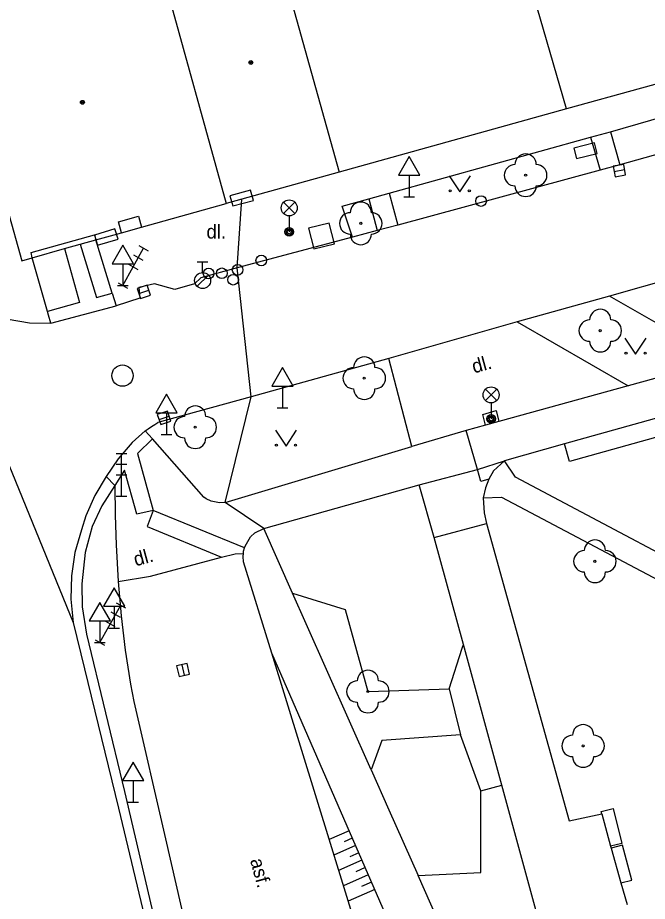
# Model space of a CAD drawing. Extents: x -596229 to -595156, y -1161237 to -1159376.
# Drawn here: x -595385.34 to -595355.8, y -1160640.02 to -1160598.57 of the extents above; entities that cross this region are included whole.
import ezdxf

# ---------------------------------------------------------------- set-up
doc = ezdxf.new("R2010")
doc.units = 0
for name, color, linetype in [('Level 22', 7, 'Continuous'), ('Level 24', 7, 'Continuous'), ('Level 26', 7, 'Continuous'), ('Level 27', 7, 'Continuous'), ('Level 28', 7, 'Continuous'), ('Level 33', 7, 'Continuous'), ('Level 34', 7, 'Continuous'), ('Level 36', 7, 'Continuous'), ('Level 39', 7, 'Continuous'), ('Specificka linie pasportu komunikaci', 7, 'Continuous'), ('TM - budovy zdene_ betonove - NP', 7, 'Continuous'), ('TM - budovy zdene_ betonove - VP', 7, 'Continuous'), ('TM - chodniky - VP', 7, 'Continuous'), ('TM - dolni hrana svahu', 7, 'Continuous'), ('TM - komunikace - VP', 7, 'Continuous'), ('TM - popis povrchu', 7, 'Continuous'), ('TM - rozhrani mezi zpev. plochami mezi sebou - VP', 7, 'Continuous'), ('TM - rozhrani ploch obecne - VP', 7, 'Continuous'), ('TM - srafovani', 7, 'Continuous'), ('TM - vstup do budovy - zdene_ betonove  - shora neviditelny', 7, 'Continuous'), ('TM - zabradli - VP', 7, 'Continuous'), ('TM - zed operna - VP', 7, 'Continuous')]:
    doc.layers.add(name, color=color, linetype=linetype)

msp = doc.modelspace()

# ---------------------------------------------------------------- linework, layer by layer
at = {"layer": 'Level 22'}
for centre in [(-595361.51, -1160605.96), (-595369.24, -1160608.22), (-595358.01, -1160613.25), (-595369.08, -1160615.48), (-595377.01, -1160617.78), (-595358.26, -1160624.07), (-595368.91, -1160630.18), (-595358.81, -1160632.73)]:
    msp.add_circle(centre, 0.05, dxfattribs=at)
for centre, start, end in [((-595361.51, -1160605.46), 0, 180), ((-595362.01, -1160605.96), 90, 270), ((-595361.01, -1160605.96), 270, 90), ((-595361.51, -1160606.46), 180, 0), ((-595369.24, -1160607.72), 0, 180), ((-595369.74, -1160608.22), 90, 270), ((-595368.74, -1160608.22), 270, 90), ((-595369.24, -1160608.72), 180, 0), ((-595358.01, -1160612.75), 0, 180), ((-595358.51, -1160613.25), 90, 270), ((-595357.51, -1160613.25), 270, 90), ((-595358.01, -1160613.75), 180, 0), ((-595369.08, -1160614.98), 0, 180), ((-595369.58, -1160615.48), 90, 270), ((-595368.58, -1160615.48), 270, 90), ((-595369.08, -1160615.98), 180, 0), ((-595377.01, -1160617.28), 0, 180), ((-595377.51, -1160617.78), 90, 270), ((-595376.51, -1160617.78), 270, 90), ((-595377.01, -1160618.28), 180, 0), ((-595358.26, -1160623.57), 0, 180), ((-595358.76, -1160624.07), 90, 270), ((-595357.76, -1160624.07), 270, 90), ((-595358.26, -1160624.57), 180, 0), ((-595368.91, -1160629.68), 0, 180), ((-595369.41, -1160630.18), 90, 270), ((-595368.41, -1160630.18), 270, 90), ((-595368.91, -1160630.68), 180, 0), ((-595358.81, -1160632.23), 0, 180), ((-595359.31, -1160632.73), 90, 270), ((-595358.31, -1160632.73), 270, 90), ((-595358.81, -1160633.23), 180, 0)]:
    msp.add_arc(centre, 0.5, start, end, dxfattribs=at)
at = {"layer": 'Level 24'}
for points in [[(-595359.126, -1160605.172), (-595358.155, -1160604.934), (-595358.274, -1160604.448), (-595359.245, -1160604.686)], [(-595375.247, -1160607.403), (-595374.282, -1160607.14), (-595374.413, -1160606.657), (-595375.378, -1160606.92)], [(-595381.587, -1160609.244), (-595380.629, -1160608.955), (-595380.773, -1160608.476), (-595381.731, -1160608.765)]]:
    msp.add_lwpolyline(points, close=True, dxfattribs=at)
at = {"layer": 'Level 26'}
msp.add_lwpolyline([(-595371.442, -1160609.417), (-595370.473, -1160609.172), (-595370.718, -1160608.203), (-595371.687, -1160608.448)], close=True, dxfattribs=at)
at = {"layer": 'Level 27'}
for p, q in [((-595357.356, -1160605.784), (-595356.864, -1160605.696)), ((-595379.657, -1160611.509), (-595379.183, -1160611.351)), ((-595378.707, -1160617.419), (-595378.233, -1160617.261)), ((-595377.635, -1160628.926), (-595377.525, -1160629.414))]:
    msp.add_line(p, q, dxfattribs=at)
for points in [[(-595357.312, -1160606.03), (-595356.82, -1160605.942), (-595356.908, -1160605.45), (-595357.4, -1160605.538)], [(-595379.578, -1160611.747), (-595379.103, -1160611.588), (-595379.262, -1160611.113), (-595379.737, -1160611.272)], [(-595378.627, -1160617.657), (-595378.153, -1160617.498), (-595378.312, -1160617.023), (-595378.786, -1160617.182)], [(-595377.879, -1160628.981), (-595377.769, -1160629.469), (-595377.281, -1160629.359), (-595377.391, -1160628.871)]]:
    msp.add_lwpolyline(points, close=True, dxfattribs=at)
msp.add_circle((-595380.42, -1160615.36), 0.5, dxfattribs=at)
at = {"layer": 'Level 28'}
for p, q in [((-595376.91, -1160610.025), (-595376.41, -1160610.025)), ((-595376.66, -1160610.525), (-595376.66, -1160610.025)), ((-595376.918, -1160611.172), (-595376.388, -1160610.642))]:
    msp.add_line(p, q, dxfattribs=at)
for centre, radius in [((-595363.6, -1160607.17), 0.25), ((-595373.91, -1160609.96), 0.25), ((-595376.38, -1160610.57), 0.25), ((-595375.76, -1160610.56), 0.25), ((-595375.02, -1160610.4), 0.25), ((-595376.66, -1160610.9), 0.375), ((-595375.23, -1160610.86), 0.25)]:
    msp.add_circle(centre, radius, dxfattribs=at)
at = {"layer": 'Level 33'}
for p, q in [((-595372.865, -1160607.76), (-595372.335, -1160607.23)), ((-595372.865, -1160607.23), (-595372.335, -1160607.76)), ((-595372.6, -1160607.87), (-595372.6, -1160608.62)), ((-595379.654, -1160609.262), (-595379.217, -1160609.505)), ((-595380.41, -1160611.13), (-595379.435, -1160609.383)), ((-595379.897, -1160609.698), (-595379.461, -1160609.942)), ((-595380.141, -1160610.135), (-595379.704, -1160610.379)), ((-595380.628, -1160611.008), (-595380.192, -1160611.252)), ((-595363.395, -1160616.53), (-595362.865, -1160616)), ((-595363.395, -1160616), (-595362.865, -1160616.53)), ((-595363.13, -1160616.64), (-595363.13, -1160617.39)), ((-595380.71, -1160619.02), (-595380.21, -1160619.02)), ((-595380.46, -1160621.02), (-595380.46, -1160619.02)), ((-595380.71, -1160619.52), (-595380.21, -1160619.52)), ((-595380.71, -1160620.02), (-595380.21, -1160620.02)), ((-595380.71, -1160621.02), (-595380.21, -1160621.02)), ((-595381.48, -1160627.88), (-595380.505, -1160626.133)), ((-595380.724, -1160626.012), (-595380.287, -1160626.255)), ((-595380.967, -1160626.448), (-595380.531, -1160626.692)), ((-595381.211, -1160626.885), (-595380.774, -1160627.129)), ((-595381.698, -1160627.758), (-595381.262, -1160628.002))]:
    msp.add_line(p, q, dxfattribs=at)
for centre, radius in [((-595372.6, -1160607.495), 0.375), ((-595372.6, -1160608.62), 0.2), ((-595372.6, -1160608.62), 0.145), ((-595372.6, -1160608.62), 0.0876), ((-595363.13, -1160616.265), 0.375), ((-595363.13, -1160617.39), 0.2), ((-595363.13, -1160617.39), 0.145), ((-595363.13, -1160617.39), 0.0876)]:
    msp.add_circle(centre, radius, dxfattribs=at)
at = {"layer": 'Level 34'}
for p, q in [((-595366.97, -1160605.952), (-595366.97, -1160606.97)), ((-595367.22, -1160606.97), (-595366.72, -1160606.97)), ((-595380.41, -1160610.112), (-595380.41, -1160611.13)), ((-595380.66, -1160611.13), (-595380.16, -1160611.13)), ((-595372.91, -1160615.852), (-595372.91, -1160616.87)), ((-595378.35, -1160617.102), (-595378.35, -1160618.12)), ((-595373.16, -1160616.87), (-595372.66, -1160616.87)), ((-595378.6, -1160618.12), (-595378.1, -1160618.12)), ((-595380.81, -1160626.182), (-595380.81, -1160627.2)), ((-595381.48, -1160626.862), (-595381.48, -1160627.88)), ((-595381.06, -1160627.2), (-595380.56, -1160627.2)), ((-595381.73, -1160627.88), (-595381.23, -1160627.88)), ((-595379.92, -1160634.352), (-595379.92, -1160635.37)), ((-595380.17, -1160635.37), (-595379.67, -1160635.37))]:
    msp.add_line(p, q, dxfattribs=at)
for points in [[(-595367.47, -1160605.952), (-595366.47, -1160605.952), (-595366.97, -1160605.086)], [(-595380.91, -1160610.112), (-595379.91, -1160610.112), (-595380.41, -1160609.246)], [(-595373.41, -1160615.852), (-595372.41, -1160615.852), (-595372.91, -1160614.986)], [(-595378.85, -1160617.102), (-595377.85, -1160617.102), (-595378.35, -1160616.236)], [(-595381.31, -1160626.182), (-595380.31, -1160626.182), (-595380.81, -1160625.316)], [(-595381.98, -1160626.862), (-595380.98, -1160626.862), (-595381.48, -1160625.996)], [(-595380.42, -1160634.352), (-595379.42, -1160634.352), (-595379.92, -1160633.486)]]:
    msp.add_lwpolyline(points, close=True, dxfattribs=at)
at = {"layer": 'Level 36'}
for points in [[(-595365.1, -1160605.99), (-595364.6, -1160606.74), (-595364.1, -1160605.99)], [(-595356.85, -1160613.61), (-595356.35, -1160614.36), (-595355.85, -1160613.61)], [(-595373.25, -1160617.92), (-595372.75, -1160618.67), (-595372.25, -1160617.92)]]:
    msp.add_lwpolyline(points, dxfattribs=at)
for centre in [(-595365.05, -1160606.69), (-595364.151, -1160606.69), (-595356.8, -1160614.31), (-595355.901, -1160614.31), (-595373.2, -1160618.62), (-595372.301, -1160618.62)]:
    msp.add_circle(centre, 0.05, dxfattribs=at)
at = {"layer": 'Level 39'}
for centre, radius in [((-595374.4, -1160600.67), 0.09), ((-595374.4, -1160600.67), 0.0398), ((-595382.3, -1160602.54), 0.09), ((-595382.3, -1160602.54), 0.0398)]:
    msp.add_circle(centre, radius, dxfattribs=at)
at = {"layer": 'Specificka linie pasportu komunikaci'}
for points in [[(-595375.04, -1160610.31), (-595374.82, -1160607.09)], [(-595389.76, -1160609.78), (-595382.74, -1160626.94)], [(-595374.39, -1160616.35), (-595375.04, -1160610.31)], [(-595383.78, -1160612.9), (-595383.89, -1160612.52), (-595383.94, -1160612.36)], [(-595375.61, -1160621.31), (-595374.39, -1160616.35)], [(-595363.77, -1160619.76), (-595364.3, -1160617.94)], [(-595363.77, -1160619.76), (-595362.5, -1160619.35)], [(-595366.5, -1160620.49), (-595363.77, -1160619.76)], [(-595363.23, -1160620.22), (-595363.61, -1160620.33), (-595363.77, -1160619.76)], [(-595373.79, -1160622.53), (-595375.61, -1160621.31)], [(-595372.44, -1160625.57), (-595373.79, -1160622.53)], [(-595368.76, -1160633.85), (-595371.8, -1160627.01), (-595372.44, -1160625.57)], [(-595372.44, -1160625.57), (-595369.97, -1160626.33), (-595369.04, -1160629.72), (-595368.91, -1160630.18), (-595368.41, -1160630.16), (-595365.09, -1160630.05)], [(-595365.09, -1160630.05), (-595364.49, -1160628.15), (-595364.43, -1160627.97)], [(-595365.09, -1160630.05), (-595364.57, -1160632.21)], [(-595364.57, -1160632.21), (-595368.25, -1160632.48), (-595368.76, -1160633.85)], [(-595363.61, -1160634.83), (-595364.57, -1160632.21)], [(-595368.76, -1160633.85), (-595367.92, -1160635.73), (-595366.55, -1160638.81)], [(-595366.55, -1160638.81), (-595363.61, -1160638.67), (-595363.61, -1160634.83)], [(-595363.61, -1160634.83), (-595362.63, -1160634.57)], [(-595362.3, -1160649.23), (-595363.51, -1160645.67), (-595366.55, -1160638.81)]]:
    msp.add_lwpolyline(points, dxfattribs=at)
at = {"layer": 'TM - budovy zdene_ betonove - NP'}
for points in [[(-595379.67, -1160607.88), (-595379.53, -1160608.4)], [(-595380.47, -1160608.66), (-595380.61, -1160608.15)], [(-595381.74, -1160608.76), (-595381.67, -1160608.99)], [(-595384.65, -1160609.83), (-595384.71, -1160609.59)]]:
    msp.add_lwpolyline(points, dxfattribs=at)
at = {"layer": 'TM - budovy zdene_ betonove - VP'}
for points in [[(-595359.59, -1160602.85), (-595363.42, -1160589.62)], [(-595373.26, -1160595.06), (-595370.26, -1160605.82)], [(-595378.54, -1160596.48), (-595375.56, -1160607.29)], [(-595349.03, -1160599.93), (-595359.59, -1160602.85)], [(-595359.59, -1160602.85), (-595370.26, -1160605.82)], [(-595370.26, -1160605.82), (-595374.82, -1160607.09)], [(-595374.82, -1160607.09), (-595375.56, -1160607.29)], [(-595385.81, -1160607.57), (-595385.14, -1160609.98)], [(-595379.53, -1160608.4), (-595375.56, -1160607.29)], [(-595380.47, -1160608.66), (-595379.53, -1160608.4)], [(-595381.67, -1160608.99), (-595380.47, -1160608.66)], [(-595383.14, -1160609.4), (-595382.4, -1160609.2)], [(-595382.4, -1160609.2), (-595381.67, -1160608.99)], [(-595384.65, -1160609.83), (-595383.14, -1160609.4)], [(-595385.14, -1160609.98), (-595384.65, -1160609.83)]]:
    msp.add_lwpolyline(points, dxfattribs=at)
at = {"layer": 'TM - chodniky - VP'}
for points in [[(-595357.53, -1160603.92), (-595348.66, -1160601.36)], [(-595367.91, -1160606.8), (-595358.46, -1160604.18)], [(-595358.46, -1160604.18), (-595357.53, -1160603.92)], [(-595370.11, -1160607.41), (-595368.87, -1160607.07)], [(-595368.87, -1160607.07), (-595367.91, -1160606.8)], [(-595369.63, -1160608.87), (-595370.11, -1160607.41)], [(-595345.7, -1160614.66), (-595345.717, -1160614.665), (-595359.69, -1160618.56)], [(-595352.32, -1160614.63), (-595356.7, -1160615.84)], [(-595359.69, -1160618.56), (-595362.5, -1160619.35)], [(-595362.5, -1160619.35), (-595363.01, -1160619.83), (-595363.23, -1160620.22)], [(-595350.37, -1160626.28), (-595361.98, -1160620.13), (-595362.5, -1160619.35)], [(-595363.23, -1160620.22), (-595363.39, -1160620.62), (-595363.5, -1160621.09)], [(-595373.79, -1160622.53), (-595366.5, -1160620.49)], [(-595365.8, -1160622.96), (-595366.5, -1160620.49)], [(-595363.5, -1160621.09), (-595362.64, -1160621.06), (-595350.9, -1160627.27)], [(-595363.5, -1160621.09), (-595363.46, -1160621.8), (-595363.35, -1160622.3)], [(-595374.21, -1160622.74), (-595373.79, -1160622.53)], [(-595363.35, -1160622.3), (-595359.47, -1160636.25), (-595357.94, -1160635.92)], [(-595374.69, -1160623.44), (-595374.67, -1160623.36), (-595374.41, -1160622.93), (-595374.21, -1160622.74)], [(-595364.43, -1160627.97), (-595365.8, -1160622.96)], [(-595374.74, -1160624.1), (-595374.76, -1160623.85), (-595374.75, -1160623.71)], [(-595374.75, -1160623.71), (-595374.74, -1160623.6), (-595374.69, -1160623.44)], [(-595362.63, -1160634.57), (-595364.43, -1160627.97)], [(-595358.1, -1160651.14), (-595362.63, -1160634.57)], [(-595357.94, -1160635.92), (-595357.52, -1160637.43)], [(-595357.52, -1160637.43), (-595357.49, -1160637.53)], [(-595357.49, -1160637.53), (-595357.04, -1160639.16)], [(-595357.04, -1160639.16), (-595356.75, -1160640.17)]]:
    msp.add_lwpolyline(points, dxfattribs=at)
at = {"layer": 'TM - dolni hrana svahu'}
msp.add_lwpolyline([(-595359.45, -1160664.32), (-595362.77, -1160656.23), (-595367.35, -1160642.31), (-595373.42, -1160628.38)], dxfattribs=at)
at = {"layer": 'TM - komunikace - VP'}
for points in [[(-595349.49, -1160603.35), (-595357.09, -1160605.47)], [(-595357.09, -1160605.47), (-595358.02, -1160605.72)], [(-595358.02, -1160605.72), (-595367.51, -1160608.31)], [(-595367.51, -1160608.31), (-595368.47, -1160608.56)], [(-595368.47, -1160608.56), (-595369.63, -1160608.87)], [(-595369.63, -1160608.87), (-595375.04, -1160610.31)], [(-595375.04, -1160610.31), (-595376.75, -1160610.77)], [(-595376.75, -1160610.77), (-595377.04, -1160611.06), (-595377.96, -1160611.32), (-595378.92, -1160611.06), (-595379.65, -1160611.23), (-595379.6, -1160611.73), (-595380.72, -1160612.08)], [(-595357.57, -1160611.64), (-595361.9, -1160612.84)], [(-595352.32, -1160614.63), (-595357.57, -1160611.64)], [(-595387.82, -1160611.82), (-595386.75, -1160612.4), (-595385.79, -1160612.72), (-595384.79, -1160612.89), (-595383.78, -1160612.9)], [(-595383.78, -1160612.9), (-595380.72, -1160612.08)], [(-595361.9, -1160612.84), (-595356.7, -1160615.84)], [(-595367.93, -1160614.55), (-595374.39, -1160616.35)], [(-595366.85, -1160618.68), (-595367.93, -1160614.55)], [(-595356.7, -1160615.84), (-595362.76, -1160617.51)], [(-595374.39, -1160616.35), (-595378.76, -1160617.56)], [(-595379.35, -1160617.95), (-595379.21, -1160617.85), (-595379.06, -1160617.75), (-595378.91, -1160617.65), (-595378.76, -1160617.56)], [(-595362.76, -1160617.51), (-595363.39, -1160617.69)], [(-595379.35, -1160617.95), (-595379.97, -1160618.49), (-595380.62, -1160619.26), (-595381.19, -1160620.1)], [(-595364.3, -1160617.94), (-595366.85, -1160618.68)], [(-595363.39, -1160617.69), (-595364.3, -1160617.94)], [(-595381.19, -1160620.1), (-595381.72, -1160620.99), (-595382.14, -1160621.94), (-595382.35, -1160622.6), (-595382.65, -1160623.66), (-595382.81, -1160624.75), (-595382.84, -1160625.85), (-595382.74, -1160626.94)], [(-595382.74, -1160626.94), (-595382.2, -1160629.11), (-595380.6, -1160635.65), (-595379.05, -1160642.19), (-595377.38, -1160649.58), (-595375.77, -1160657.42), (-595374.29, -1160665.29), (-595373.25, -1160671.39), (-595372.76, -1160674.51)]]:
    msp.add_lwpolyline(points, dxfattribs=at)
at = {"layer": 'TM - rozhrani mezi zpev. plochami mezi sebou - VP'}
for points in [[(-595351.41, -1160609.89), (-595357.57, -1160611.64)], [(-595361.9, -1160612.84), (-595367.93, -1160614.55)]]:
    msp.add_lwpolyline(points, dxfattribs=at)
at = {"layer": 'TM - rozhrani ploch obecne - VP'}
for points in [[(-595358.46, -1160604.18), (-595358.02, -1160605.72)], [(-595357.53, -1160603.92), (-595357.09, -1160605.47)], [(-595368.87, -1160607.07), (-595368.47, -1160608.56)], [(-595367.91, -1160606.8), (-595367.51, -1160608.31)], [(-595382.4, -1160609.2), (-595381.64, -1160611.7), (-595380.91, -1160611.49)], [(-595380.91, -1160611.49), (-595381.67, -1160608.99)], [(-595383.14, -1160609.4), (-595382.43, -1160611.93), (-595383.94, -1160612.36)], [(-595383.94, -1160612.36), (-595384.65, -1160609.83)], [(-595380.91, -1160611.49), (-595380.72, -1160612.08)], [(-595346.12, -1160615.67), (-595359.45, -1160619.39), (-595359.69, -1160618.56)], [(-595363.39, -1160617.69), (-595363.52, -1160617.18), (-595362.89, -1160616.99), (-595362.76, -1160617.51)], [(-595379.02, -1160618.32), (-595379.35, -1160617.95)], [(-595379.02, -1160618.32), (-595379.71, -1160619.01), (-595378.98, -1160621.69)], [(-595376.61, -1160621.06), (-595379.02, -1160618.32)], [(-595375.61, -1160621.31), (-595366.85, -1160618.68)], [(-595378.98, -1160621.69), (-595379.75, -1160621.86), (-595380.33, -1160619.8), (-595380.78, -1160620.51)], [(-595380.78, -1160620.51), (-595381.19, -1160620.1)], [(-595380.78, -1160620.51), (-595380.77, -1160621.9), (-595380.72, -1160623.29), (-595380.63, -1160625.02)], [(-595375.61, -1160621.31), (-595375.87, -1160621.33), (-595376.26, -1160621.25), (-595376.5, -1160621.14), (-595376.61, -1160621.06)], [(-595378.98, -1160621.69), (-595379.26, -1160622.43), (-595375.77, -1160623.88)], [(-595374.69, -1160623.44), (-595378.98, -1160621.69)], [(-595365.8, -1160622.96), (-595363.35, -1160622.3)], [(-595375.77, -1160623.88), (-595375.14, -1160623.72), (-595374.75, -1160623.71)], [(-595380.63, -1160625.02), (-595379.11, -1160624.76), (-595375.77, -1160623.88)], [(-595380.63, -1160625.02), (-595380.49, -1160626.63), (-595380.29, -1160628.24), (-595380.17, -1160629.04), (-595380.04, -1160629.84), (-595379.89, -1160630.64)], [(-595379.89, -1160630.64), (-595378.4, -1160637.09)], [(-595357.97, -1160635.8), (-595357.4, -1160635.66), (-595356.99, -1160637.31), (-595357.52, -1160637.43)], [(-595357.94, -1160635.92), (-595357.97, -1160635.8)], [(-595378.4, -1160637.09), (-595376.51, -1160645.33)], [(-595357.04, -1160639.16), (-595356.52, -1160639.02), (-595356.96, -1160637.38), (-595357.49, -1160637.53)]]:
    msp.add_lwpolyline(points, dxfattribs=at)
at = {"layer": 'TM - srafovani'}
for points in [[(-595369.79, -1160636.72), (-595370.72, -1160637.12)], [(-595369.49, -1160637.4), (-595370.5, -1160637.85)], [(-595369.64, -1160637.06), (-595370.02, -1160637.23)], [(-595369.34, -1160637.75), (-595369.75, -1160637.93)], [(-595369.19, -1160638.09), (-595370.28, -1160638.57)], [(-595369.04, -1160638.44), (-595369.48, -1160638.63)], [(-595368.89, -1160638.78), (-595370.06, -1160639.29)], [(-595368.59, -1160639.47), (-595369.83, -1160640.01)], [(-595368.74, -1160639.12), (-595369.21, -1160639.33)]]:
    msp.add_lwpolyline(points, dxfattribs=at)
at = {"layer": 'TM - vstup do budovy - zdene_ betonove  - shora neviditelny'}
for points in [[(-595380.61, -1160608.15), (-595379.67, -1160607.88)], [(-595384.71, -1160609.59), (-595381.74, -1160608.76)]]:
    msp.add_lwpolyline(points, dxfattribs=at)
at = {"layer": 'TM - zabradli - VP'}
for points in [[(-595380.78, -1160620.51), (-595381.39, -1160621.47), (-595381.84, -1160622.43), (-595382.17, -1160623.66), (-595382.33, -1160625.12), (-595382.31, -1160626.2), (-595382.11, -1160627.49)], [(-595382.11, -1160627.49), (-595380.32, -1160634.87), (-595378.05, -1160644.64), (-595375.9, -1160654.61), (-595373.99, -1160664.58), (-595372.39, -1160674.4)]]:
    msp.add_lwpolyline(points, dxfattribs=at)
at = {"layer": 'TM - zed operna - VP'}
for points in [[(-595373.42, -1160628.38), (-595374.74, -1160624.1)], [(-595361.64, -1160666.57), (-595373.42, -1160628.38)]]:
    msp.add_lwpolyline(points, dxfattribs=at)

# ---------------------------------------------------------------- texts
at = {"layer": 'TM - popis povrchu'}
msp.add_text('dl.', height=0.65, dxfattribs=at).set_placement((-595376.48, -1160608.93))
for s, rotation, p in [('dl.', 15.34, (-595363.93, -1160615.26)), ('dl.', 15.34, (-595379.8, -1160624.31)), ('asf.', 285.26, (-595374.44, -1160638.09))]:
    msp.add_text(s, height=0.65, rotation=rotation, dxfattribs=at).set_placement(p)

doc.saveas('drawing.dxf')
